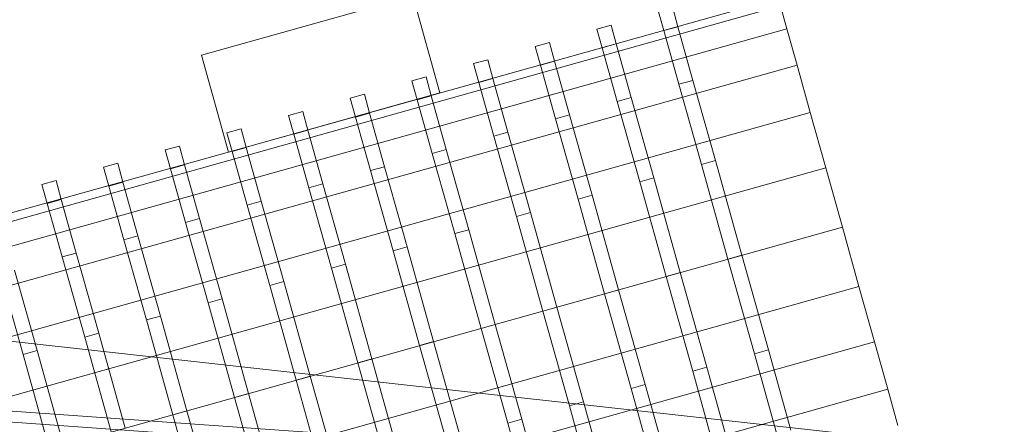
# Model space of a CAD drawing. Header units: millimetres. Extents: x -1970 to 61924, y -58230 to 6847.
# Tile 462 of 656: x 9306 to 9844, y 2959 to 3180. Entities that reach past the tile are written whole.
import ezdxf

# ---------------------------------------------------------------- set-up
doc = ezdxf.new("R2010")
doc.units = ezdxf.units.MM
doc.layers.add('COTAS_P', color=1, linetype='Continuous', lineweight=0)
doc.layers.add('lateral_C01', color=7, linetype='Continuous', lineweight=0)
doc.dimstyles.new('R19_100', dxfattribs={"dimtxt": 250, "dimasz": 150, "dimexe": 150, "dimexo": 80, "dimgap": 100, "dimtad": 1, "dimtih": 1, "dimtoh": 1, "dimdsep": 46, "dimcen": 0.09, "dimadec": 0, "dimazin": 0, "dimtfac": 1, "dimtdec": 4, "dimtofl": 0, "dimtmove": 0, "dimatfit": 3, "dimfxl": 1, "dimtolj": 1, "dimtzin": 0, "dimarcsym": 0})

# ---------------------------------------------------------------- blocks, each defined once
blk = doc.blocks.new('DIM_R26_1')
at = {"layer": 'COTAS_P'}
for p, q in [((807.35, 1106.67), (9950.73, 3666.67)), ((9950.73, 3666.67), (9794.15, 3669.56)), ((9950.73, 3666.67), (9818.41, 3582.9)), ((10193.38, 2800), (9950.73, 3666.67)), ((807.35, 1106.67), (939.66, 1190.45)), ((1050, 240), (807.35, 1106.67)), ((807.35, 1106.67), (963.92, 1103.78))]:
    blk.add_line(p, q, dxfattribs=at)
blk.add_text('9495 P', height=250, rotation=15.6414, dxfattribs=at).set_placement((5352.08, 2482.97))

msp = doc.modelspace()

# ---------------------------------------------------------------- linework, layer by layer
at = {"layer": 'lateral_C01'}
for p, q in [((9257.962, 3062.518), (9720.187, 3191.933)), ((9404.912, 3160.777), (9520.468, 3193.13)), ((9535.297, 3140.167), (9520.468, 3193.13)), ((9259.156, 3058.252), (9721.381, 3187.668)), ((9665.375, 3176.289), (9662.494, 3186.58)), ((9724.883, 3175.162), (9721.381, 3187.668)), ((9657.671, 3174.132), (9654.79, 3184.423)), ((9262.658, 3045.746), (9724.883, 3175.162)), ((9621.086, 3174.987), (9628.79, 3177.144)), ((9623.967, 3164.695), (9621.086, 3174.987)), ((9631.671, 3166.852), (9628.79, 3177.144)), ((9657.671, 3174.132), (9665.375, 3176.289)), ((9673.581, 3146.981), (9665.375, 3176.289)), ((9730.453, 3155.267), (9724.883, 3175.162)), ((9665.877, 3144.824), (9657.671, 3174.132)), ((9587.382, 3165.55), (9595.086, 3167.707)), ((9590.264, 3155.259), (9587.382, 3165.55)), ((9597.967, 3157.416), (9595.086, 3167.707)), ((9623.967, 3164.695), (9631.671, 3166.852)), ((9632.173, 3135.387), (9623.967, 3164.695)), ((9639.877, 3137.544), (9631.671, 3166.852)), ((9404.912, 3160.777), (9419.741, 3107.813)), ((9268.228, 3025.852), (9730.453, 3155.267)), ((9553.678, 3156.114), (9561.382, 3158.271)), ((9556.56, 3145.822), (9553.678, 3156.114)), ((9564.263, 3147.979), (9561.382, 3158.271)), ((9590.264, 3155.259), (9597.967, 3157.416)), ((9598.469, 3125.951), (9590.264, 3155.259)), ((9606.173, 3128.108), (9597.967, 3157.416)), ((9737.712, 3129.34), (9730.453, 3155.267)), ((9519.974, 3146.677), (9527.678, 3148.834)), ((9530.56, 3138.542), (9527.678, 3148.834)), ((9522.856, 3136.386), (9519.974, 3146.677)), ((9556.56, 3145.822), (9564.263, 3147.979)), ((9564.765, 3116.514), (9556.56, 3145.822)), ((9572.469, 3118.671), (9564.263, 3147.979)), ((9665.877, 3144.824), (9673.581, 3146.981)), ((9678.158, 3100.962), (9665.877, 3144.824)), ((9685.862, 3103.119), (9673.581, 3146.981)), ((9419.741, 3107.813), (9535.297, 3140.167)), ((9486.27, 3137.241), (9493.974, 3139.397)), ((9496.856, 3129.106), (9493.974, 3139.397)), ((9522.856, 3136.386), (9530.56, 3138.542)), ((9538.765, 3109.235), (9530.56, 3138.542)), ((9632.173, 3135.387), (9639.877, 3137.544)), ((9652.158, 3093.682), (9639.877, 3137.544)), ((9489.152, 3126.949), (9486.27, 3137.241)), ((9531.062, 3107.078), (9522.856, 3136.386)), ((9644.454, 3091.525), (9632.173, 3135.387)), ((9275.487, 2999.925), (9737.712, 3129.34)), ((9452.567, 3127.804), (9460.27, 3129.961)), ((9455.448, 3117.512), (9452.567, 3127.804)), ((9463.152, 3119.669), (9460.27, 3129.961)), ((9489.152, 3126.949), (9496.856, 3129.106)), ((9497.358, 3097.641), (9489.152, 3126.949)), ((9505.061, 3099.798), (9496.856, 3129.106)), ((9598.469, 3125.951), (9606.173, 3128.108)), ((9618.454, 3084.245), (9606.173, 3128.108)), ((9746.165, 3099.148), (9737.712, 3129.34)), ((9610.75, 3082.089), (9598.469, 3125.951)), ((9418.863, 3118.367), (9426.566, 3120.524)), ((9421.744, 3108.076), (9418.863, 3118.367)), ((9429.448, 3110.233), (9426.566, 3120.524)), ((9455.448, 3117.512), (9463.152, 3119.669)), ((9463.654, 3088.205), (9455.448, 3117.512)), ((9471.358, 3090.362), (9463.152, 3119.669)), ((9564.765, 3116.514), (9572.469, 3118.671)), ((9577.046, 3072.652), (9564.765, 3116.514)), ((9584.75, 3074.809), (9572.469, 3118.671)), ((9385.159, 3108.931), (9392.863, 3111.088)), ((9395.744, 3100.796), (9392.863, 3111.088)), ((9388.04, 3098.639), (9385.159, 3108.931)), ((9421.744, 3108.076), (9429.448, 3110.233)), ((9429.95, 3078.768), (9421.744, 3108.076)), ((9437.654, 3080.925), (9429.448, 3110.233)), ((9531.062, 3107.078), (9538.765, 3109.235)), ((9543.342, 3063.215), (9531.062, 3107.078)), ((9551.046, 3065.372), (9538.765, 3109.235)), ((9351.455, 3099.494), (9359.159, 3101.651)), ((9362.04, 3091.36), (9359.159, 3101.651)), ((9388.04, 3098.639), (9395.744, 3100.796)), ((9403.95, 3071.488), (9395.744, 3100.796)), ((9497.358, 3097.641), (9505.061, 3099.798)), ((9517.342, 3055.936), (9505.061, 3099.798)), ((9678.158, 3100.962), (9685.862, 3103.119)), ((9692.644, 3049.223), (9678.158, 3100.962)), ((9700.348, 3051.379), (9685.862, 3103.119)), ((9283.941, 2969.733), (9746.165, 3099.148)), ((9354.336, 3089.203), (9351.455, 3099.494)), ((9396.246, 3069.332), (9388.04, 3098.639)), ((9509.638, 3053.779), (9497.358, 3097.641)), ((9755.237, 3066.748), (9746.165, 3099.148)), ((9317.751, 3090.058), (9325.455, 3092.215)), ((9320.633, 3079.766), (9317.751, 3090.058)), ((9328.336, 3081.923), (9325.455, 3092.215)), ((9354.336, 3089.203), (9362.04, 3091.36)), ((9362.542, 3059.895), (9354.336, 3089.203)), ((9370.246, 3062.052), (9362.04, 3091.36)), ((9463.654, 3088.205), (9471.358, 3090.362)), ((9483.638, 3046.499), (9471.358, 3090.362)), ((9644.454, 3091.525), (9652.158, 3093.682)), ((9658.94, 3039.786), (9644.454, 3091.525)), ((9666.644, 3041.943), (9652.158, 3093.682)), ((9475.935, 3044.342), (9463.654, 3088.205)), ((9610.75, 3082.089), (9618.454, 3084.245)), ((9632.94, 3032.506), (9618.454, 3084.245)), ((9320.633, 3079.766), (9328.336, 3081.923)), ((9328.838, 3050.458), (9320.633, 3079.766)), ((9336.542, 3052.615), (9328.336, 3081.923)), ((9429.95, 3078.768), (9437.654, 3080.925)), ((9442.231, 3034.906), (9429.95, 3078.768)), ((9449.934, 3037.063), (9437.654, 3080.925)), ((9625.236, 3030.349), (9610.75, 3082.089)), ((9577.046, 3072.652), (9584.75, 3074.809)), ((9599.236, 3023.07), (9584.75, 3074.809)), ((9396.246, 3069.332), (9403.95, 3071.488)), ((9408.527, 3025.469), (9396.246, 3069.332)), ((9416.23, 3027.626), (9403.95, 3071.488)), ((9591.532, 3020.913), (9577.046, 3072.652)), ((9755.237, 3066.748), (9293.012, 2937.332)), ((9362.542, 3059.895), (9370.246, 3062.052)), ((9382.527, 3018.19), (9370.246, 3062.052)), ((9543.342, 3063.215), (9551.046, 3065.372)), ((9557.828, 3011.476), (9543.342, 3063.215)), ((9565.532, 3013.633), (9551.046, 3065.372)), ((9755.237, 3066.748), (9764.308, 3034.347)), ((9374.823, 3016.033), (9362.542, 3059.895)), ((9328.838, 3050.458), (9336.542, 3052.615)), ((9348.823, 3008.753), (9336.542, 3052.615)), ((9509.638, 3053.779), (9517.342, 3055.936)), ((9524.125, 3002.04), (9509.638, 3053.779)), ((9531.828, 3004.197), (9517.342, 3055.936)), ((9700.348, 3051.379), (9692.644, 3049.223)), ((9700.348, 3051.379), (9714.834, 2999.64)), ((9341.119, 3006.596), (9328.838, 3050.458)), ((9475.935, 3044.342), (9483.638, 3046.499)), ((9498.124, 2994.76), (9483.638, 3046.499)), ((9707.13, 2997.483), (9692.644, 3049.223)), ((9307.415, 2997.16), (9295.134, 3041.022)), ((9315.119, 2999.317), (9302.838, 3043.179)), ((9490.421, 2992.603), (9475.935, 3044.342)), ((9666.644, 3041.943), (9658.94, 3039.786)), ((9666.644, 3041.943), (9681.13, 2990.204)), ((9442.231, 3034.906), (9449.934, 3037.063)), ((9464.42, 2985.324), (9449.934, 3037.063)), ((9673.426, 2988.047), (9658.94, 3039.786)), ((9302.084, 2904.932), (9764.308, 3034.347)), ((9456.717, 2983.167), (9442.231, 3034.906)), ((9632.94, 3032.506), (9625.236, 3030.349)), ((9639.722, 2978.61), (9625.236, 3030.349)), ((9632.94, 3032.506), (9647.426, 2980.767)), ((9764.308, 3034.347), (9772.762, 3004.155)), ((9408.527, 3025.469), (9416.23, 3027.626)), ((9423.013, 2973.73), (9408.527, 3025.469)), ((9430.717, 2975.887), (9416.23, 3027.626)), ((9599.236, 3023.07), (9591.532, 3020.913)), ((9606.018, 2969.174), (9591.532, 3020.913)), ((9599.236, 3023.07), (9613.722, 2971.331)), ((9208.272, 3014.733), (10204.939, 2904.362)), ((9374.823, 3016.033), (9382.527, 3018.19)), ((9389.309, 2964.294), (9374.823, 3016.033)), ((9397.013, 2966.451), (9382.527, 3018.19)), ((9565.532, 3013.633), (9557.828, 3011.476)), ((9565.532, 3013.633), (9580.018, 2961.894)), ((9341.119, 3006.596), (9348.823, 3008.753)), ((9363.309, 2957.014), (9348.823, 3008.753)), ((9572.314, 2959.737), (9557.828, 3011.476)), ((9310.537, 2874.739), (9772.762, 3004.155)), ((9355.605, 2954.857), (9341.119, 3006.596)), ((9531.828, 3004.197), (9524.125, 3002.04)), ((9531.828, 3004.197), (9546.314, 2952.458)), ((9772.762, 3004.155), (9780.021, 2978.228)), ((9307.415, 2997.16), (9315.119, 2999.317)), ((9329.605, 2947.577), (9315.119, 2999.317)), ((9538.611, 2950.301), (9524.125, 3002.04)), ((9707.13, 2997.483), (9714.834, 2999.64)), ((9707.13, 2997.483), (9719.411, 2953.621)), ((9714.834, 2999.64), (9727.114, 2955.778)), ((9321.901, 2945.421), (9307.415, 2997.16)), ((9498.124, 2994.76), (9490.421, 2992.603)), ((9504.907, 2940.864), (9490.421, 2992.603)), ((9498.124, 2994.76), (9512.61, 2943.021)), ((9673.426, 2988.047), (9681.13, 2990.204)), ((9673.426, 2988.047), (9685.707, 2944.185)), ((9681.13, 2990.204), (9693.411, 2946.342)), ((9464.42, 2985.324), (9456.717, 2983.167)), ((9471.203, 2931.428), (9456.717, 2983.167)), ((9464.42, 2985.324), (9478.907, 2933.585)), ((9317.796, 2848.812), (9780.021, 2978.228)), ((9430.717, 2975.887), (9423.013, 2973.73)), ((9430.717, 2975.887), (9445.203, 2924.148)), ((9639.722, 2978.61), (9647.426, 2980.767)), ((9639.722, 2978.61), (9652.003, 2934.748)), ((9647.426, 2980.767), (9659.707, 2936.905)), ((9780.021, 2978.228), (9785.591, 2958.333)), ((9201.146, 2973.215), (10200.626, 2902.745)), ((9437.499, 2921.991), (9423.013, 2973.73)), ((9606.018, 2969.174), (9613.722, 2971.331)), ((9613.722, 2971.331), (9626.003, 2927.468)), ((9200.724, 2967.229), (10200.204, 2896.76)), ((9397.013, 2966.451), (9389.309, 2964.294)), ((9397.013, 2966.451), (9411.499, 2914.711)), ((9606.018, 2969.174), (9618.299, 2925.312)), ((9403.795, 2912.555), (9389.309, 2964.294)), ((9572.314, 2959.737), (9580.018, 2961.894)), ((9572.314, 2959.737), (9584.595, 2915.875)), ((9580.018, 2961.894), (9592.299, 2918.032))]:
    msp.add_line(p, q, dxfattribs=at)

# ---------------------------------------------------------------- dimensions: what is measured, and where the dimension line sits
at = {"layer": 'COTAS_P'}
dim = msp.add_aligned_dim(p1=(1050, 240), p2=(10193.381, 2800), distance=900, text='<> P', dimstyle='R19_100', dxfattribs=at)
dim.commit()
dim.dimension.update_dxf_attribs({"geometry": 'DIM_R26_1', "text_midpoint": (5379.037, 2386.671)})

doc.saveas('drawing.dxf')
